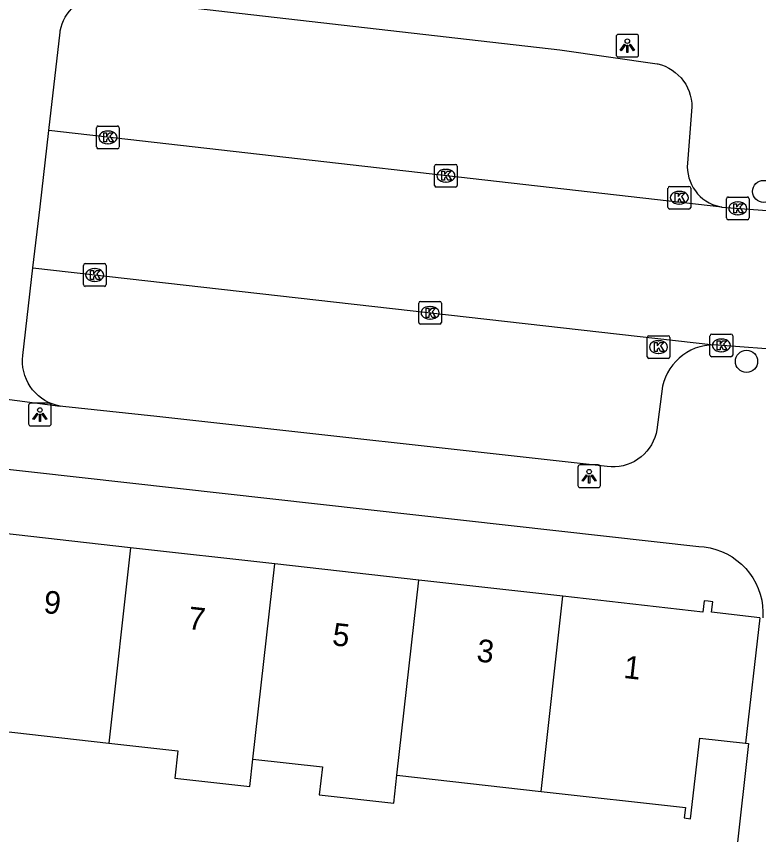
# Model space of a CAD drawing. Extents: x 161928 to 163055, y 386475 to 387428.
# Drawn here: x 162798.99 to 162831.76, y 387183.04 to 387219.14 of the extents above; entities that cross this region are included whole.
import ezdxf

# ---------------------------------------------------------------- set-up
doc = ezdxf.new("R2010")
doc.units = 0
for name, color, linetype in [('IMGEO_Boom', 7, 'Continuous'), ('IMGEO_Kolk', 7, 'Continuous'), ('IMGEO_Lichtpunt', 7, 'Continuous'), ('IMGEO_Pand', 7, 'Continuous'), ('IMGEO_Pand_nummerreeks', 7, 'Continuous'), ('IMGEO_Rijbaan_lokaal_open', 7, 'Continuous'), ('IMGEO_Voetpad_open', 7, 'Continuous')]:
    doc.layers.add(name, color=color, linetype=linetype)

msp = doc.modelspace()

# ---------------------------------------------------------------- linework, layer by layer
at = {"layer": 'IMGEO_Boom'}
for centre in [(162831.98, 387211.414), (162831.223, 387203.916)]:
    msp.add_circle(centre, 0.489, dxfattribs=at)
at = {"layer": 'IMGEO_Kolk'}
for p, q in [((162802.535, 387213.375), (162802.535, 387214.227)), ((162802.61, 387214.301), (162803.462, 387214.301)), ((162803.023, 387214.081), (162803.048, 387214.081)), ((162803.536, 387214.227), (162803.536, 387213.375)), ((162803.046, 387213.521), (162803.021, 387213.521)), ((162803.462, 387213.301), (162802.61, 387213.301)), ((162817.453, 387211.683), (162817.453, 387212.535)), ((162817.528, 387212.609), (162818.38, 387212.609)), ((162817.941, 387212.389), (162817.966, 387212.389)), ((162818.454, 387212.535), (162818.454, 387211.683)), ((162818.38, 387211.609), (162817.528, 387211.609)), ((162817.964, 387211.829), (162817.939, 387211.829)), ((162827.757, 387210.712), (162827.757, 387211.564)), ((162827.832, 387211.638), (162828.684, 387211.638)), ((162828.758, 387211.564), (162828.758, 387210.712)), ((162828.245, 387211.418), (162828.27, 387211.418)), ((162828.268, 387210.858), (162828.243, 387210.858)), ((162830.337, 387210.243), (162830.337, 387211.095)), ((162830.412, 387211.169), (162831.264, 387211.169)), ((162830.825, 387210.949), (162830.85, 387210.949)), ((162831.338, 387211.095), (162831.338, 387210.243)), ((162828.684, 387210.638), (162827.832, 387210.638)), ((162831.264, 387210.169), (162830.412, 387210.169)), ((162830.848, 387210.389), (162830.823, 387210.389)), ((162801.953, 387207.302), (162801.953, 387208.154)), ((162802.028, 387208.228), (162802.88, 387208.228)), ((162802.441, 387208.008), (162802.466, 387208.008)), ((162802.954, 387208.154), (162802.954, 387207.302)), ((162802.88, 387207.228), (162802.028, 387207.228)), ((162802.464, 387207.448), (162802.439, 387207.448)), ((162816.757, 387205.634), (162816.757, 387206.486)), ((162816.832, 387206.56), (162817.684, 387206.56)), ((162817.758, 387206.486), (162817.758, 387205.634)), ((162817.245, 387206.34), (162817.27, 387206.34)), ((162817.268, 387205.78), (162817.243, 387205.78)), ((162817.684, 387205.56), (162816.832, 387205.56)), ((162826.913, 387205.05), (162827.765, 387205.05)), ((162829.611, 387204.196), (162829.611, 387205.048)), ((162829.686, 387205.122), (162830.538, 387205.122)), ((162830.612, 387205.048), (162830.612, 387204.196)), ((162826.838, 387204.124), (162826.838, 387204.976)), ((162827.326, 387204.83), (162827.351, 387204.83)), ((162827.839, 387204.976), (162827.839, 387204.124)), ((162830.099, 387204.902), (162830.124, 387204.902)), ((162830.122, 387204.342), (162830.097, 387204.342)), ((162827.765, 387204.05), (162826.913, 387204.05)), ((162827.349, 387204.27), (162827.324, 387204.27)), ((162830.538, 387204.122), (162829.686, 387204.122))]:
    msp.add_line(p, q, dxfattribs=at)
for points in [[(162802.535, 387213.375), (162802.535, 387214.227)], [(162802.61, 387214.301), (162803.462, 387214.301)], [(162803.536, 387214.227), (162803.536, 387213.375)], [(162802.856, 387214.001), (162802.979, 387214.001), (162802.979, 387213.85), (162803.109, 387214.001), (162803.273, 387214.001), (162803.127, 387213.85), (162803.28, 387213.601), (162803.128, 387213.601), (162803.043, 387213.765), (162802.979, 387213.698), (162802.979, 387213.601), (162802.856, 387213.601), (162802.856, 387214.001)], [(162803.462, 387213.301), (162802.61, 387213.301)], [(162817.453, 387211.683), (162817.453, 387212.535)], [(162817.528, 387212.609), (162818.38, 387212.609)], [(162817.774, 387212.309), (162817.897, 387212.309), (162817.897, 387212.158), (162818.027, 387212.309), (162818.191, 387212.309), (162818.045, 387212.158), (162818.198, 387211.909), (162818.046, 387211.909), (162817.961, 387212.073), (162817.897, 387212.006), (162817.897, 387211.909), (162817.774, 387211.909), (162817.774, 387212.309)], [(162818.454, 387212.535), (162818.454, 387211.683)], [(162818.38, 387211.609), (162817.528, 387211.609)], [(162827.757, 387210.712), (162827.757, 387211.564)], [(162827.832, 387211.638), (162828.684, 387211.638)], [(162828.758, 387211.564), (162828.758, 387210.712)], [(162828.078, 387211.338), (162828.201, 387211.338), (162828.201, 387211.187), (162828.331, 387211.338), (162828.495, 387211.338), (162828.349, 387211.187), (162828.502, 387210.938), (162828.35, 387210.938), (162828.265, 387211.102), (162828.201, 387211.035), (162828.201, 387210.938), (162828.078, 387210.938), (162828.078, 387211.338)], [(162830.337, 387210.243), (162830.337, 387211.095)], [(162830.412, 387211.169), (162831.264, 387211.169)], [(162830.658, 387210.869), (162830.781, 387210.869), (162830.781, 387210.718), (162830.911, 387210.869), (162831.075, 387210.869), (162830.929, 387210.718), (162831.082, 387210.469), (162830.93, 387210.469), (162830.845, 387210.633), (162830.781, 387210.566), (162830.781, 387210.469), (162830.658, 387210.469), (162830.658, 387210.869)], [(162831.338, 387211.095), (162831.338, 387210.243)], [(162828.684, 387210.638), (162827.832, 387210.638)], [(162831.264, 387210.169), (162830.412, 387210.169)], [(162801.953, 387207.302), (162801.953, 387208.154)], [(162802.028, 387208.228), (162802.88, 387208.228)], [(162802.274, 387207.928), (162802.397, 387207.928), (162802.397, 387207.777), (162802.527, 387207.928), (162802.691, 387207.928), (162802.545, 387207.777), (162802.698, 387207.528), (162802.546, 387207.528), (162802.461, 387207.692), (162802.397, 387207.625), (162802.397, 387207.528), (162802.274, 387207.528), (162802.274, 387207.928)], [(162802.954, 387208.154), (162802.954, 387207.302)], [(162802.88, 387207.228), (162802.028, 387207.228)], [(162816.757, 387205.634), (162816.757, 387206.486)], [(162816.832, 387206.56), (162817.684, 387206.56)], [(162817.758, 387206.486), (162817.758, 387205.634)], [(162817.078, 387206.26), (162817.201, 387206.26), (162817.201, 387206.109), (162817.331, 387206.26), (162817.495, 387206.26), (162817.349, 387206.109), (162817.502, 387205.86), (162817.35, 387205.86), (162817.265, 387206.024), (162817.201, 387205.957), (162817.201, 387205.86), (162817.078, 387205.86), (162817.078, 387206.26)], [(162817.684, 387205.56), (162816.832, 387205.56)], [(162826.913, 387205.05), (162827.765, 387205.05)], [(162829.611, 387204.196), (162829.611, 387205.048)], [(162829.686, 387205.122), (162830.538, 387205.122)], [(162830.612, 387205.048), (162830.612, 387204.196)], [(162826.838, 387204.124), (162826.838, 387204.976)], [(162827.159, 387204.75), (162827.282, 387204.75), (162827.282, 387204.599), (162827.412, 387204.75), (162827.576, 387204.75), (162827.43, 387204.599), (162827.583, 387204.35), (162827.431, 387204.35), (162827.346, 387204.514), (162827.282, 387204.447), (162827.282, 387204.35), (162827.159, 387204.35), (162827.159, 387204.75)], [(162827.839, 387204.976), (162827.839, 387204.124)], [(162829.932, 387204.822), (162830.055, 387204.822), (162830.055, 387204.671), (162830.185, 387204.822), (162830.349, 387204.822), (162830.203, 387204.671), (162830.356, 387204.422), (162830.204, 387204.422), (162830.119, 387204.586), (162830.055, 387204.519), (162830.055, 387204.422), (162829.932, 387204.422), (162829.932, 387204.822)], [(162827.765, 387204.05), (162826.913, 387204.05)], [(162830.538, 387204.122), (162829.686, 387204.122)]]:
    msp.add_lwpolyline(points, dxfattribs=at)
for centre, start, end in [((162802.612, 387214.225), 91.552, 178.448), ((162802.612, 387214.225), 91.552, 178.448), ((162803.46, 387214.225), 1.552, 88.448), ((162803.46, 387214.225), 1.552, 88.448), ((162802.612, 387213.377), 181.552, 268.448), ((162802.612, 387213.377), 181.552, 268.448), ((162803.46, 387213.377), 271.552, 358.448), ((162803.46, 387213.377), 271.552, 358.448), ((162817.53, 387212.533), 91.552, 178.448), ((162817.53, 387212.533), 91.552, 178.448), ((162818.378, 387212.533), 1.552, 88.448), ((162818.378, 387212.533), 1.552, 88.448), ((162817.53, 387211.685), 181.552, 268.448), ((162817.53, 387211.685), 181.552, 268.448), ((162818.378, 387211.685), 271.552, 358.448), ((162818.378, 387211.685), 271.552, 358.448), ((162827.834, 387211.562), 91.552, 178.448), ((162827.834, 387211.562), 91.552, 178.448), ((162828.682, 387211.562), 1.552, 88.448), ((162828.682, 387211.562), 1.552, 88.448), ((162830.414, 387211.093), 91.552, 178.448), ((162830.414, 387211.093), 91.552, 178.448), ((162831.262, 387211.093), 1.552, 88.448), ((162831.262, 387211.093), 1.552, 88.448), ((162827.834, 387210.714), 181.552, 268.448), ((162827.834, 387210.714), 181.552, 268.448), ((162828.682, 387210.714), 271.552, 358.448), ((162828.682, 387210.714), 271.552, 358.448), ((162830.414, 387210.245), 181.552, 268.448), ((162830.414, 387210.245), 181.552, 268.448), ((162831.262, 387210.245), 271.552, 358.448), ((162831.262, 387210.245), 271.552, 358.448), ((162802.03, 387208.152), 91.552, 178.448), ((162802.03, 387208.152), 91.552, 178.448), ((162802.878, 387208.152), 1.552, 88.448), ((162802.878, 387208.152), 1.552, 88.448), ((162802.03, 387207.304), 181.552, 268.448), ((162802.03, 387207.304), 181.552, 268.448), ((162802.878, 387207.304), 271.552, 358.448), ((162802.878, 387207.304), 271.552, 358.448), ((162816.834, 387206.484), 91.552, 178.448), ((162816.834, 387206.484), 91.552, 178.448), ((162817.682, 387206.484), 1.552, 88.448), ((162817.682, 387206.484), 1.552, 88.448), ((162816.834, 387205.636), 181.552, 268.448), ((162816.834, 387205.636), 181.552, 268.448), ((162817.682, 387205.636), 271.552, 358.448), ((162817.682, 387205.636), 271.552, 358.448), ((162826.915, 387204.974), 91.552, 178.448), ((162826.915, 387204.974), 91.552, 178.448), ((162827.763, 387204.974), 1.552, 88.448), ((162827.763, 387204.974), 1.552, 88.448), ((162829.688, 387205.046), 91.552, 178.448), ((162829.688, 387205.046), 91.552, 178.448), ((162830.536, 387205.046), 1.552, 88.448), ((162830.536, 387205.046), 1.552, 88.448), ((162826.915, 387204.126), 181.552, 268.448), ((162826.915, 387204.126), 181.552, 268.448), ((162827.763, 387204.126), 271.552, 358.448), ((162827.763, 387204.126), 271.552, 358.448), ((162829.688, 387204.198), 181.552, 268.448), ((162829.688, 387204.198), 181.552, 268.448), ((162830.536, 387204.198), 271.552, 358.448), ((162830.536, 387204.198), 271.552, 358.448)]:
    msp.add_arc(centre, 0.0765, start, end, dxfattribs=at)
for centre, major_axis, ratio, start_param, end_param in [((162803.022, 387213.801), (-0.387, 0.002), 0.722429, 4.712389, 7.853982), ((162803.047, 387213.801), (-0.39, 0.002), 0.717154, 1.570796, 4.712389), ((162817.94, 387212.109), (-0.387, 0.002), 0.722429, 4.712389, 7.853982), ((162817.965, 387212.109), (-0.39, 0.002), 0.717154, 1.570796, 4.712389), ((162828.244, 387211.138), (-0.387, 0.002), 0.722429, 4.712389, 7.853982), ((162828.269, 387211.138), (-0.39, 0.002), 0.717154, 1.570796, 4.712389), ((162830.824, 387210.669), (-0.387, 0.002), 0.722429, 4.712389, 7.853982), ((162830.849, 387210.669), (-0.39, 0.002), 0.717154, 1.570796, 4.712389), ((162802.44, 387207.728), (-0.387, 0.002), 0.722429, 4.712389, 7.853982), ((162802.465, 387207.728), (-0.39, 0.002), 0.717154, 1.570796, 4.712389), ((162817.244, 387206.06), (-0.387, 0.002), 0.722429, 4.712389, 7.853982), ((162817.269, 387206.06), (-0.39, 0.002), 0.717154, 1.570796, 4.712389), ((162827.325, 387204.55), (-0.387, 0.002), 0.722429, 4.712389, 7.853982), ((162827.35, 387204.55), (-0.39, 0.002), 0.717154, 1.570796, 4.712389), ((162830.098, 387204.622), (-0.387, 0.002), 0.722429, 4.712389, 7.853982), ((162830.123, 387204.622), (-0.39, 0.002), 0.717154, 1.570796, 4.712389)]:
    msp.add_ellipse(centre, major_axis=major_axis, ratio=ratio, start_param=start_param, end_param=end_param, dxfattribs=at)
at = {"layer": 'IMGEO_Lichtpunt'}
for p, q in [((162825.465, 387218.249), (162825.465, 387217.442)), ((162825.465, 387218.249), (162825.465, 387217.442)), ((162826.367, 387218.344), (162825.559, 387218.344)), ((162826.367, 387218.344), (162825.559, 387218.344)), ((162826.461, 387217.442), (162826.461, 387218.249)), ((162826.461, 387217.442), (162826.461, 387218.249)), ((162825.559, 387217.348), (162826.367, 387217.348)), ((162825.559, 387217.348), (162826.367, 387217.348)), ((162799.535, 387201.973), (162799.535, 387201.166)), ((162799.535, 387201.973), (162799.535, 387201.166)), ((162800.437, 387202.068), (162799.629, 387202.068)), ((162800.437, 387202.068), (162799.629, 387202.068)), ((162800.531, 387201.166), (162800.531, 387201.973)), ((162800.531, 387201.166), (162800.531, 387201.973)), ((162799.629, 387201.072), (162800.437, 387201.072)), ((162799.629, 387201.072), (162800.437, 387201.072)), ((162824.681, 387199.348), (162823.873, 387199.348)), ((162824.681, 387199.348), (162823.873, 387199.348)), ((162823.779, 387199.253), (162823.779, 387198.446)), ((162823.779, 387199.253), (162823.779, 387198.446)), ((162824.775, 387198.446), (162824.775, 387199.253)), ((162824.775, 387198.446), (162824.775, 387199.253)), ((162823.873, 387198.352), (162824.681, 387198.352)), ((162823.873, 387198.352), (162824.681, 387198.352))]:
    msp.add_line(p, q, dxfattribs=at)
for points in [[(162825.839, 387217.913), (162825.878, 387217.885), (162825.69, 387217.623), (162825.652, 387217.65), (162825.839, 387217.913)], [(162825.941, 387217.865), (162825.988, 387217.865), (162825.988, 387217.543), (162825.941, 387217.543), (162825.941, 387217.865)], [(162826.051, 387217.885), (162826.089, 387217.912), (162826.276, 387217.65), (162826.237, 387217.622), (162826.051, 387217.885)], [(162799.909, 387201.637), (162799.948, 387201.609), (162799.76, 387201.347), (162799.722, 387201.374), (162799.909, 387201.637)], [(162800.011, 387201.589), (162800.058, 387201.589), (162800.058, 387201.267), (162800.011, 387201.267), (162800.011, 387201.589)], [(162800.121, 387201.609), (162800.159, 387201.636), (162800.346, 387201.374), (162800.307, 387201.346), (162800.121, 387201.609)], [(162824.153, 387198.917), (162824.192, 387198.889), (162824.004, 387198.627), (162823.966, 387198.654), (162824.153, 387198.917)], [(162824.365, 387198.889), (162824.403, 387198.916), (162824.59, 387198.654), (162824.551, 387198.626), (162824.365, 387198.889)], [(162824.255, 387198.869), (162824.302, 387198.869), (162824.302, 387198.547), (162824.255, 387198.547), (162824.255, 387198.869)]]:
    msp.add_lwpolyline(points, dxfattribs=at)
for centre in [(162825.964, 387218.047), (162800.034, 387201.771), (162824.278, 387199.051)]:
    msp.add_circle(centre, 0.0994, dxfattribs=at)
for centre, start, end in [((162825.559, 387218.249), 90, 180), ((162825.559, 387218.249), 90, 180), ((162826.367, 387218.249), 0, 90), ((162826.367, 387218.249), 0, 90), ((162825.559, 387217.442), 180, 270), ((162825.559, 387217.442), 180, 270), ((162826.367, 387217.442), 270, 0), ((162826.367, 387217.442), 270, 360), ((162799.629, 387201.973), 90, 180), ((162799.629, 387201.973), 90, 180), ((162800.437, 387201.973), 0, 90), ((162800.437, 387201.973), 0, 90), ((162799.629, 387201.166), 180, 270), ((162799.629, 387201.166), 180, 270), ((162800.437, 387201.166), 270, 0), ((162800.437, 387201.166), 270, 360), ((162823.873, 387199.253), 90, 180), ((162823.873, 387199.253), 90, 180), ((162824.681, 387199.253), 0, 90), ((162824.681, 387199.253), 0, 90), ((162823.873, 387198.446), 180, 270), ((162823.873, 387198.446), 180, 270), ((162824.681, 387198.446), 270, 0), ((162824.681, 387198.446), 270, 360)]:
    msp.add_arc(centre, 0.0946, start, end, dxfattribs=at)
at = {"layer": 'IMGEO_Pand'}
for points in [[(162804.037, 387195.691), (162797.677, 387196.405)], [(162804.037, 387195.691), (162803.071, 387187.076)], [(162810.397, 387194.978), (162804.037, 387195.691)], [(162809.431, 387186.366), (162810.397, 387194.978)], [(162816.757, 387194.265), (162810.397, 387194.978)], [(162815.791, 387185.655), (162816.757, 387194.265)], [(162823.117, 387193.552), (162816.757, 387194.265)], [(162822.152, 387184.944), (162823.117, 387193.552)], [(162831.818, 387192.599), (162829.681, 387192.846), (162829.734, 387193.308), (162829.531, 387193.331), (162829.352, 387193.352), (162829.295, 387192.859), (162823.117, 387193.552)], [(162831.818, 387192.599), (162831.181, 387187.066)], [(162796.711, 387187.787), (162803.071, 387187.076)], [(162803.071, 387187.076), (162806.124, 387186.735), (162805.989, 387185.534), (162809.296, 387185.163), (162809.431, 387186.366)], [(162822.152, 387184.944), (162828.527, 387184.232), (162828.474, 387183.772), (162828.746, 387183.741), (162829.156, 387187.299), (162831.181, 387187.066)], [(162809.431, 387186.366), (162812.502, 387186.023), (162812.365, 387184.797), (162815.653, 387184.428), (162815.791, 387185.655)], [(162815.791, 387185.655), (162822.152, 387184.944)]]:
    msp.add_lwpolyline(points, dxfattribs=at)
at = {"layer": 'IMGEO_Rijbaan_lokaal_open'}
for points in [[(162799.727, 387208.037), (162800.039, 387210.742), (162800.425, 387214.096)], [(162830.129, 387210.727), (162800.425, 387214.096)], [(162830.129, 387210.727), (162833.926, 387210.437)], [(162799.727, 387208.037), (162829.777, 387204.65)], [(162833.242, 387204.377), (162829.777, 387204.65)]]:
    msp.add_lwpolyline(points, dxfattribs=at)
at = {"layer": 'IMGEO_Voetpad_open'}
for points in [[(162800.425, 387214.096), (162800.926, 387218.447), (162800.935, 387218.503), (162800.969, 387218.659), (162801.018, 387218.812), (162801.08, 387218.96), (162801.155, 387219.101), (162801.242, 387219.236), (162801.341, 387219.362), (162801.45, 387219.478), (162801.57, 387219.585), (162801.699, 387219.68), (162801.836, 387219.764), (162801.979, 387219.834), (162802.129, 387219.892), (162802.283, 387219.936), (162802.44, 387219.967), (162802.599, 387219.983), (162802.759, 387219.985)], [(162802.919, 387219.972), (162822.986, 387217.665), (162827.277, 387217.049), (162827.302, 387217.043), (162827.47, 387216.996), (162827.634, 387216.934), (162827.791, 387216.858), (162827.94, 387216.768), (162828.081, 387216.665), (162828.213, 387216.55), (162828.333, 387216.423), (162828.442, 387216.286), (162828.538, 387216.141), (162828.62, 387215.987), (162828.689, 387215.826), (162828.743, 387215.66), (162828.782, 387215.49), (162828.805, 387215.316), (162828.813, 387215.142), (162828.615, 387212.659), (162828.609, 387212.497), (162828.618, 387212.335), (162828.642, 387212.175), (162828.679, 387212.017), (162828.731, 387211.863), (162828.796, 387211.715), (162828.874, 387211.573), (162828.964, 387211.438), (162829.066, 387211.312), (162829.179, 387211.196), (162829.302, 387211.09), (162829.434, 387210.996), (162829.574, 387210.914), (162829.72, 387210.845), (162829.872, 387210.789), (162830.029, 387210.746), (162830.129, 387210.727)], [(162800.93, 387201.942), (162800.754, 387201.982), (162800.582, 387202.037), (162800.416, 387202.107), (162800.257, 387202.192), (162800.106, 387202.29), (162799.965, 387202.402), (162799.834, 387202.526), (162799.714, 387202.661), (162799.607, 387202.806), (162799.514, 387202.96), (162799.435, 387203.122), (162799.37, 387203.29), (162799.321, 387203.464), (162799.287, 387203.641), (162799.27, 387203.82), (162799.268, 387204), (162799.283, 387204.18), (162799.727, 387208.037)], [(162829.777, 387204.65), (162829.569, 387204.639), (162829.362, 387204.609), (162829.159, 387204.561), (162828.961, 387204.495), (162828.77, 387204.411), (162828.587, 387204.311), (162828.413, 387204.195), (162828.251, 387204.063), (162828.101, 387203.918), (162827.965, 387203.76), (162827.843, 387203.591), (162827.737, 387203.411), (162827.648, 387203.222), (162827.575, 387203.027), (162827.521, 387202.826), (162827.267, 387200.901), (162827.229, 387200.729), (162827.176, 387200.56), (162827.108, 387200.396), (162827.025, 387200.24), (162826.929, 387200.091), (162826.82, 387199.952), (162826.699, 387199.822), (162826.567, 387199.705), (162826.425, 387199.599), (162826.274, 387199.506), (162826.115, 387199.428), (162825.95, 387199.364), (162825.78, 387199.315), (162825.607, 387199.281), (162825.431, 387199.263), (162825.254, 387199.26), (162825.077, 387199.274), (162805.202, 387201.487), (162801.046, 387201.925), (162800.93, 387201.942)], [(162795.437, 387202.66), (162800.93, 387201.942)], [(162772.429, 387202.09), (162829.114, 387195.747), (162829.354, 387195.728), (162829.614, 387195.685), (162829.869, 387195.619), (162830.117, 387195.531), (162830.356, 387195.421), (162830.585, 387195.289), (162830.8, 387195.138), (162831.002, 387194.968), (162831.188, 387194.781), (162831.356, 387194.578), (162831.505, 387194.361), (162831.634, 387194.132), (162831.742, 387193.891), (162831.829, 387193.642), (162831.892, 387193.387), (162831.933, 387193.126), (162831.95, 387192.863), (162831.944, 387192.6)], [(162831.181, 387187.066), (162831.314, 387187.051), (162829.711, 387172.682)]]:
    msp.add_lwpolyline(points, dxfattribs=at)

# ---------------------------------------------------------------- texts
at = {"layer": 'IMGEO_Pand_nummerreeks'}
for s, rotation, p in [('9', 353.6024, (162800.163, 387192.825)), ('7', 353.6001, (162806.535, 387192.111)), ('5', 353.6001, (162812.907, 387191.396)), ('3', 353.6024, (162819.28, 387190.682)), ('1', 353.6024, (162825.765, 387189.954))]:
    msp.add_text(s, height=1, rotation=rotation, dxfattribs=at).set_placement(p)

doc.saveas('drawing.dxf')
